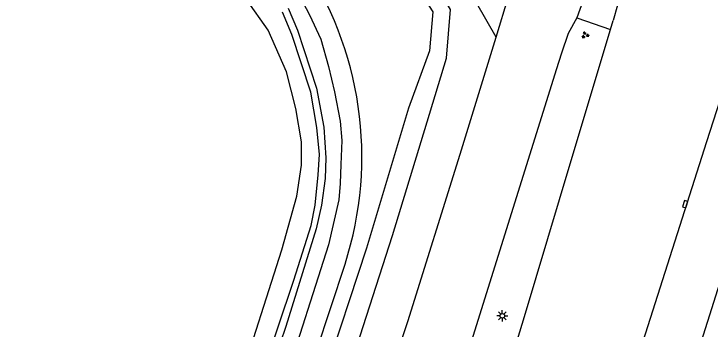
# Model space of a CAD drawing. Extents: x 125000 to 129004, y 397500 to 399008.
# Drawn here: x 125927.9 to 126006.6, y 397823.1 to 397858.8 of the extents above; entities that cross this region are included whole.
import ezdxf

# ---------------------------------------------------------------- set-up
doc = ezdxf.new("R2010")
doc.units = 0
for name, color, linetype in [('gg-afsc-hekwerk', 7, 'Continuous'), ('gg-knt-verharding', 7, 'Continuous'), ('gg-kntw-greppel-droge sloot', 7, 'Continuous'), ('gt-grn-groengrens', 7, 'Continuous'), ('gt-symb-groenvak', 7, 'Continuous'), ('gt-symb-kolk', 7, 'Continuous'), ('gt-symb-lichtmast', 7, 'Continuous'), ('gx-grn-maaiveld', 7, 'Continuous')]:
    doc.layers.add(name, color=color, linetype=linetype)

# ---------------------------------------------------------------- blocks, each defined once
blk = doc.blocks.new('gt0-GRVAK')
at = {"layer": 'gt-symb-groenvak'}
for p, q in [((-0.11, 0.189), (-0.228, 0.24)), ((-0.182, 0.153), (0.088, 0.153)), ((-0.091, 0.211), (-0.156, 0.322)), ((-0.047, 0.214), (-0.047, 0.393)), ((-0.004, 0.211), (0.061, 0.322)), ((0.015, 0.189), (0.133, 0.24)), ((0.262, -0.052), (0.197, 0.059)), ((0.305, -0.049), (0.305, 0.13)), ((0.349, -0.052), (0.414, 0.059)), ((-0.245, -0.228), (-0.363, -0.177)), ((-0.318, -0.264), (-0.047, -0.264)), ((-0.226, -0.206), (-0.291, -0.095)), ((-0.183, -0.203), (-0.183, -0.024)), ((-0.139, -0.206), (-0.074, -0.095)), ((-0.12, -0.228), (-0.002, -0.177)), ((0.243, -0.074), (0.125, -0.023)), ((0.17, -0.11), (0.441, -0.11)), ((0.368, -0.074), (0.486, -0.023))]:
    blk.add_line(p, q, dxfattribs=at)
blk = doc.blocks.new('gt0-KOLK')
at = {"layer": 'gt-symb-kolk'}
blk.add_lwpolyline([(0, 0), (0.375, 0), (0.375, 0.4), (-0.375, 0.4), (-0.375, 0), (0, 0)], dxfattribs=at)
blk = doc.blocks.new('gt0-LMAST')
at = {"layer": 'gt-symb-lichtmast'}
for p, q in [((-0.182, 0.173), (-0.447, 0.438)), ((-0.005, 0.246), (-0.005, 0.621)), ((0.172, 0.173), (0.437, 0.438)), ((-0.255, -0.004), (-0.63, -0.004)), ((-0.182, -0.181), (-0.447, -0.446)), ((-0.005, -0.254), (-0.005, -0.629)), ((0.437, -0.446), (0.172, -0.181)), ((0.245, -0.004), (0.62, -0.004))]:
    blk.add_line(p, q, dxfattribs=at)
blk.add_circle((-0.005, -0.004), 0.25, dxfattribs=at)

msp = doc.modelspace()

# ---------------------------------------------------------------- linework, layer by layer
at = {"layer": 'gg-afsc-hekwerk'}
msp.add_lwpolyline([(125939.62, 397757.065), (125949.099, 397782.385), (125957.248, 397805.988), (125965.331, 397830.483)], dxfattribs=at)
msp.add_arc((125927.7, 397842.609), 39.537, 342.13959, 34.35116, dxfattribs=at)
at = {"layer": 'gg-knt-verharding'}
for p, q in [((125992.47, 397860.943), (125991.532, 397858.299)), ((125996.154, 397859.732), (125995.648, 397858.008)), ((125995.346, 397857.001), (125995.648, 397858.008))]:
    msp.add_line(p, q, dxfattribs=at)
for points in [[(125982.424, 397856.143), (125983.837, 397860.747), (125984.094, 397862.755)], [(125991.532, 397858.299), (125990.57, 397856.529), (125989.82, 397854.305), (125989.219, 397852.439)], [(125951.651, 397732.776), (125957.754, 397747.727), (125963.305, 397761.742), (125967.355, 397772.2), (125973.103, 397787.938), (125978.456, 397803.105), (125983.884, 397818.87), (125985.646, 397824.556), (125990.901, 397842.196), (125995.346, 397857.001)], [(125929.739, 397708.575), (125935.593, 397722.991), (125941.156, 397736.899), (125943.448, 397742.856), (125943.614, 397742.815), (125950.926, 397761.883), (125958.477, 397782.842), (125965.681, 397803.592), (125972.441, 397824.011), (125978.36, 397842.893), (125982.424, 397856.143)], [(125989.219, 397852.439), (125977.378, 397814.594), (125970.684, 397794.758), (125962.951, 397772.926), (125955.882, 397753.468), (125947.324, 397731.546), (125940.274, 397713.873), (125935.797, 397703.204)], [(125945.773, 397693.393), (125947.144, 397696.519), (125948.78, 397699.712), (125954.873, 397710.562), (125960.602, 397720.596), (125961.798, 397722.856), (125964.518, 397728.815), (125967.766, 397736.505), (125973.329, 397750.405), (125979.141, 397765.311), (125984.417, 397779.336), (125989.173, 397792.427), (125994.326, 397807.552), (125999.037, 397821.789), (126006.263, 397844.322), (126008.838, 397852.407)], [(125999.981, 397804.477), (126003.32, 397814.4), (126008.215, 397829.86), (126011.454, 397840.182), (126014.697, 397850.411)]]:
    msp.add_lwpolyline(points, dxfattribs=at)
at = {"layer": 'gg-kntw-greppel-droge sloot'}
for points in [[(125937.126, 397881.785), (125939.173, 397881.243), (125948.423, 397877.232), (125955.602, 397872.873), (125957.871, 397876.201), (125967.143, 397871.55), (125975.261, 397858.99), (125974.879, 397854.567), (125972.496, 397848.098)], [(125974.616, 397846.56), (125976.797, 397853.737), (125977.261, 397859.272), (125972.507, 397867.269), (125973.933, 397867.553)], [(125972.496, 397848.098), (125967.759, 397832.265), (125962.899, 397817.51), (125956.554, 397798.893), (125950.604, 397781.899), (125946.431, 397770.404)], [(125948.499, 397768.881), (125952.408, 397779.19), (125958.985, 397798.261), (125965.187, 397816.662), (125970.714, 397833.712), (125974.616, 397846.56)]]:
    msp.add_lwpolyline(points, dxfattribs=at)
at = {"layer": 'gt-grn-groengrens'}
msp.add_line((125991.532, 397858.299), (125995.346, 397857.001), dxfattribs=at)
msp.add_lwpolyline([(125982.424, 397856.143), (125977.909, 397864.021), (125976.38, 397871.664)], dxfattribs=at)
at = {"layer": 'gx-grn-maaiveld'}
for points in [[(125959.751, 397861.626), (125961.296, 397858.649), (125962.608, 397855.907), (125963.462, 397852.811), (125964.142, 397849.957), (125964.783, 397846.624), (125964.977, 397844.465), (125964.847, 397841.747), (125964.797, 397839.572), (125964.614, 397837.729), (125963.458, 397832.66), (125958.432, 397816.97), (125953.281, 397799.876), (125946.365, 397781.561), (125938.529, 397760.128), (125934.218, 397750.235), (125933.763, 397749.483), (125933.176, 397748.977), (125899.468, 397733.352), (125869.337, 397719.293), (125865.978, 397717.556), (125864.331, 397717.722), (125862.945, 397718.409), (125854.67, 397737.606)], [(125959.89, 397838.151), (125960.422, 397841.658), (125960.42, 397844.295), (125959.762, 397848.058), (125958.704, 397852.208), (125956.622, 397856.926), (125954.182, 397860.44)], [(125958.92, 397859.399), (125959.942, 397856.907), (125962.103, 397850.367), (125962.92, 397845.94), (125963.157, 397842.495), (125963.087, 397840.157), (125962.674, 397837.157), (125962.059, 397834.467), (125958.623, 397823.42), (125956.731, 397817.783), (125950.865, 397800.278), (125944.135, 397781.617), (125937.863, 397765.274), (125933.432, 397752.79), (125932.806, 397751.882), (125931.998, 397750.988), (125923.383, 397747.195), (125889.777, 397731.618), (125866.272, 397720.751), (125865.142, 397720.844), (125864.933, 397721.114), (125864.14, 397722.119), (125852.909, 397746.741)], [(125961.484, 397834.834), (125961.965, 397837.134), (125962.277, 397840.556), (125962.453, 397842.882), (125962.158, 397845.929), (125961.458, 397849.915), (125959.298, 397856.418), (125958.274, 397858.94)], [(125856.813, 397745.333), (125865.308, 397726.667), (125866.406, 397724.681), (125867.995, 397724.532), (125872.578, 397726.894), (125919.72, 397748.661), (125930.37, 397754.054), (125931.148, 397755.122), (125932.375, 397759.118), (125942.777, 397787.47), (125950.044, 397808.389), (125953.23, 397816.641), (125958.195, 397832.083), (125959.89, 397838.151)], [(125854.784, 397745.823), (125864.586, 397722.978), (125865.529, 397722.196), (125866.65, 397722.003), (125900.36, 397737.774), (125931.067, 397751.947), (125931.816, 397752.507), (125932.546, 397753.694), (125940.776, 397775.957), (125945.984, 397789.986), (125951.503, 397805.661), (125955.974, 397818.014), (125959.537, 397828.663), (125961.484, 397834.834)], [(125939.62, 397757.065), (125949.099, 397782.385), (125957.248, 397805.988), (125965.331, 397830.483)]]:
    msp.add_lwpolyline(points, dxfattribs=at)
msp.add_arc((125927.7, 397842.609), 39.537, 342.13959, 34.35116, dxfattribs=at)

# ---------------------------------------------------------------- block references
at = {"layer": 'gt-symb-groenvak'}
msp.add_blockref('gt0-GRVAK', (125992.477, 397856.364), dxfattribs=at)
at = {"layer": 'gt-symb-kolk', "rotation": 72.23567662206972}
msp.add_blockref('gt0-KOLK', (126003.979, 397837.196), dxfattribs=at)
at = {"layer": 'gt-symb-lichtmast'}
msp.add_blockref('gt0-LMAST', (125983.125, 397824.64), dxfattribs=at)

doc.saveas('drawing.dxf')
